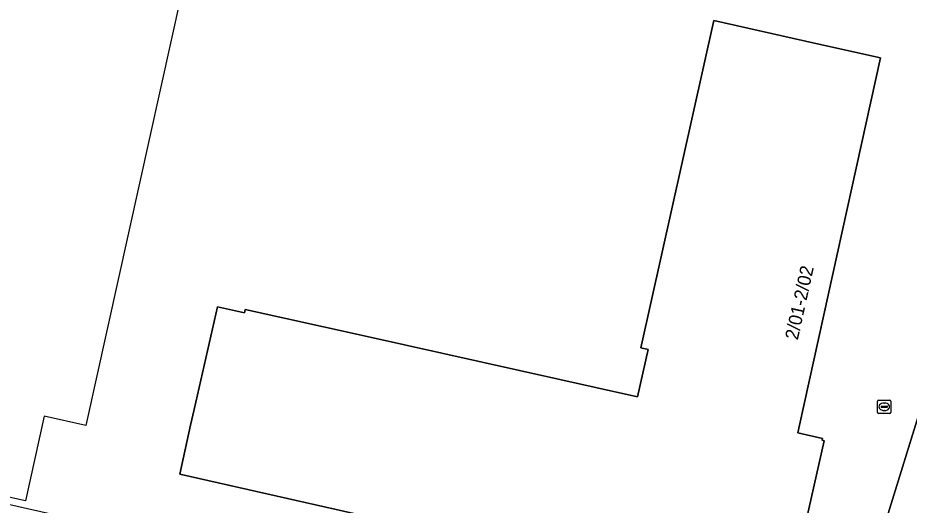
# Model space of a CAD drawing. Extents: x 161771 to 163125, y 382475 to 383179.
# Drawn here: x 162973.9 to 163041, y 382744 to 382780.7 of the extents above; entities that cross this region are included whole.
import ezdxf

# ---------------------------------------------------------------- set-up
doc = ezdxf.new("R2010")
doc.units = 0
for name, color, linetype in [('IMGEO_Erf', 7, 'Continuous'), ('IMGEO_Pand', 7, 'Continuous'), ('IMGEO_Pand_nummerreeks', 7, 'Continuous'), ('IMGEO_Pand_vergunning_verleend', 7, 'Continuous'), ('IMGEO_Rioolput', 7, 'Continuous'), ('IMGEO_Voetpad_open', 7, 'Continuous')]:
    doc.layers.add(name, color=color, linetype=linetype)

msp = doc.modelspace()

# ---------------------------------------------------------------- linework, layer by layer
at = {"layer": 'IMGEO_Erf'}
msp.add_lwpolyline([(162816.205, 382779.202), (162831.331, 382775.821), (162881.279, 382764.576), (162887.146, 382763.259), (162887.188, 382763.394), (162916.128, 382756.843), (162925.37, 382754.749), (162925.396, 382754.842), (163035.315, 382730.063), (163041.508, 382750), (163047.593, 382769.587), (163046.273, 382770.005), (163047.795, 382775.519), (163049.268, 382775.086), (163057.237, 382800.608), (163061.412, 382814.026), (163064.346, 382823.445)], dxfattribs=at)
msp.add_lwpolyline([(162986.926, 382750), (162987.191, 382751.201), (162988.947, 382758.935), (162990.978, 382758.475), (162991.037, 382758.733), (163000, 382756.736), (163020.569, 382752.152), (163021.363, 382755.711), (163020.809, 382755.835), (163026.309, 382780.48), (163033.994, 382778.766), (163038.874, 382777.677), (163032.759, 382750), (163032.634, 382749.434), (163034.493, 382749.015), (163034.462, 382748.875), (163034.623, 382748.839), (163031.741, 382736.041), (163024.396, 382737.687), (163019.822, 382738.712), (163000, 382743.184), (162986.112, 382746.318)], close=True, dxfattribs=at)
at = {"layer": 'IMGEO_Pand'}
msp.add_lwpolyline([(163000, 382756.736), (162991.037, 382758.733), (162990.978, 382758.475), (162988.947, 382758.935), (162987.191, 382751.201), (162986.926, 382750), (162986.112, 382746.318), (163000, 382743.184), (163019.822, 382738.712), (163024.396, 382737.687), (163031.741, 382736.041), (163034.623, 382748.839), (163034.462, 382748.875), (163034.493, 382749.015), (163032.634, 382749.434), (163032.759, 382750), (163038.874, 382777.677), (163033.994, 382778.766), (163026.309, 382780.48), (163020.809, 382755.835), (163021.363, 382755.711), (163020.569, 382752.152)], close=True, dxfattribs=at)
at = {"layer": 'IMGEO_Pand_vergunning_verleend'}
msp.add_lwpolyline([(162933.15, 382758.609), (162941.629, 382796.873), (162947.874, 382795.489), (162950.149, 382805.758), (162989.452, 382797.049), (162979.026, 382749.999), (162975.9, 382750.691), (162974.486, 382744.309), (162950.722, 382749.575), (162951.808, 382754.475)], close=True, dxfattribs=at)
at = {"layer": 'IMGEO_Rioolput'}
for p, q in [((163038.644, 382750.971), (163038.644, 382751.823)), ((163038.719, 382751.897), (163039.571, 382751.897)), ((163039.132, 382751.677), (163039.157, 382751.677)), ((163039.645, 382751.823), (163039.645, 382750.971)), ((163038.903, 382751.391), (163038.903, 382751.403)), ((163039.341, 382751.354), (163038.943, 382751.354)), ((163038.946, 382751.44), (163039.344, 382751.44)), ((163039.155, 382751.117), (163039.13, 382751.117)), ((163039.387, 382751.403), (163039.387, 382751.391)), ((163039.571, 382750.897), (163038.719, 382750.897))]:
    msp.add_line(p, q, dxfattribs=at)
for points in [[(163038.644, 382750.971), (163038.644, 382751.823)], [(163038.719, 382751.897), (163039.571, 382751.897)], [(163039.645, 382751.823), (163039.645, 382750.971)], [(163039.571, 382750.897), (163038.719, 382750.897)]]:
    msp.add_lwpolyline(points, dxfattribs=at)
for centre, radius, start, end in [((163038.721, 382751.821), 0.0765, 91.55205, 178.44795), ((163038.721, 382751.821), 0.0765, 91.55205, 178.44795), ((163039.569, 382751.821), 0.0765, 1.55205, 88.44795), ((163039.569, 382751.821), 0.0765, 1.55205, 88.44795), ((163038.721, 382750.973), 0.0765, 181.55205, 268.44795), ((163038.721, 382750.973), 0.0765, 181.55205, 268.44795), ((163038.943, 382751.4), 0.0403, 85.87752, 175.75265), ((163038.94, 382751.39), 0.0366, 178.93798, 274.71019), ((163039.344, 382751.397), 0.043, 264.86636, 352.45326), ((163039.348, 382751.402), 0.0386, 1.73085, 96.63898), ((163039.569, 382750.973), 0.0765, 271.55205, 358.44795), ((163039.569, 382750.973), 0.0765, 271.55205, 358.44795)]:
    msp.add_arc(centre, radius, start, end, dxfattribs=at)
for centre, major_axis, ratio, start_param, end_param in [((163039.131, 382751.397), (-0.387, 0.002), 0.722429, 4.712389, 7.853982), ((163039.156, 382751.397), (-0.39, 0.002), 0.717154, 1.570796, 4.712389)]:
    msp.add_ellipse(centre, major_axis=major_axis, ratio=ratio, start_param=start_param, end_param=end_param, dxfattribs=at)
at = {"layer": 'IMGEO_Voetpad_open'}
msp.add_lwpolyline([(163054.043, 382784.098), (163058.938, 382800.101), (163057.237, 382800.608), (163049.268, 382775.086), (163047.795, 382775.519), (163046.273, 382770.005), (163047.593, 382769.587), (163041.508, 382750), (163035.315, 382730.063), (163040.553, 382728.882), (163041.136, 382730.785), (163044.719, 382744.172), (163046.258, 382750), (163048.376, 382759.274), (163049.089, 382762.473)], dxfattribs=at)

# ---------------------------------------------------------------- texts
at = {"layer": 'IMGEO_Pand_nummerreeks'}
msp.add_text('2/01-2/02', height=1, rotation=77.53838, dxfattribs=at).set_placement((163032.631, 382756.377))

doc.saveas('drawing.dxf')
